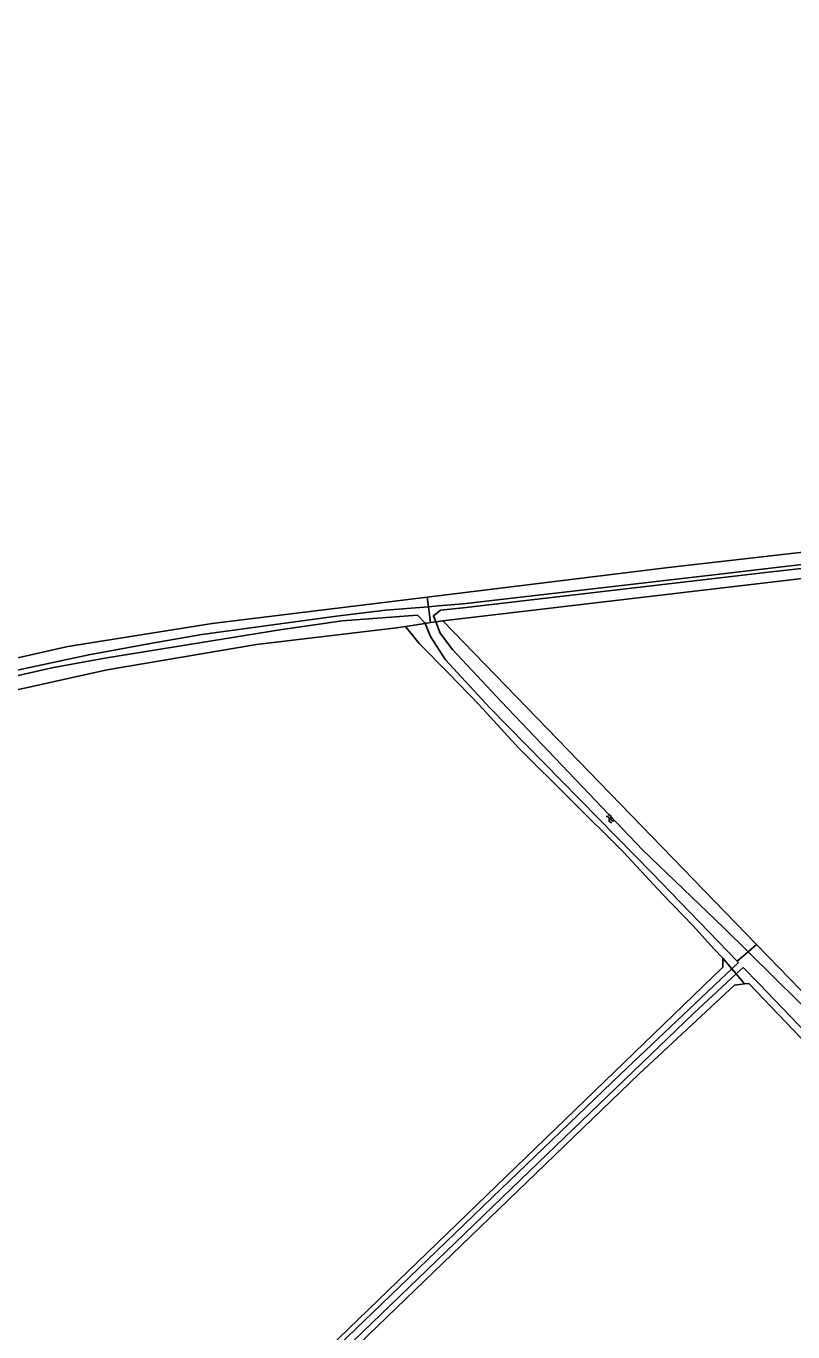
# Model space of a CAD drawing. Extents: x 137999 to 141000, y 397500 to 400501.
# Drawn here: x 139418.2 to 139557.6, y 400079.1 to 400316.7 of the extents above; entities that cross this region are included whole.
import ezdxf

# ---------------------------------------------------------------- set-up
doc = ezdxf.new("R2010")
doc.units = 0
for name, color, linetype in [('gg-kntw-bovenkant insteek waterloop', 7, 'Continuous'), ('gg-kntw-waterlijn', 7, 'Continuous'), ('gt-grn-vlakafsluiter', 7, 'Continuous'), ('gt-symb-watersymbool', 7, 'Continuous'), ('gx-grn-maaiveld', 7, 'Continuous')]:
    doc.layers.add(name, color=color, linetype=linetype)

# ---------------------------------------------------------------- blocks, each defined once
blk = doc.blocks.new('gt0-WA')
at = {"layer": 'gt-symb-watersymbool'}
for centre, start, end in [((-0.32, 0.02), 28.0725, 151.9275), ((0.43, 0.42), 208.0725, 331.9275), ((-0.32, -0.43), 28.0725, 151.9275), ((0.43, -0.03), 208.0725, 331.9275)]:
    blk.add_arc(centre, 0.425, start, end, dxfattribs=at)

msp = doc.modelspace()

# ---------------------------------------------------------------- linework, layer by layer
at = {"layer": 'gg-kntw-bovenkant insteek waterloop'}
for p, q in [((139487.15, 400207.46), (139485.57, 400207.22)), ((139551.02, 400149.59), (139493.96, 400208.48)), ((139551.02, 400149.59), (139594.84, 400104.36)), ((139549.65, 400142.46), (139548.86, 400142.39)), ((139589.64, 400100.58), (139549.65, 400142.46))]:
    msp.add_line(p, q, dxfattribs=at)
for points in [[(139493.96, 400208.48), (139642.71, 400225.98), (139644.36, 400226.69), (139736.38, 400313.71)], [(139491.14, 400212.79), (139534.99, 400218.18), (139605.21, 400226.17), (139640.83, 400230.49), (139643.59, 400231.7), (139682.55, 400268.29)], [(139232.38, 400151.28), (139329.35, 400178.92), (139399.66, 400197.91), (139425.76, 400203.81), (139452.01, 400207.98), (139491.14, 400212.79)], [(139485.57, 400207.22), (139460.1, 400204.18), (139432.92, 400199.55), (139389.37, 400189.94), (139318.28, 400171.65), (139308.18, 400169.04), (139272.76, 400158.76)], [(139544.9, 400147.07), (139543.34, 400148.7), (139539.47, 400153.04), (139533.93, 400158.73), (139526.74, 400166.43), (139507.73, 400185.39), (139500.58, 400193.18), (139494.99, 400198.93), (139489.68, 400204.37), (139487.15, 400207.46)], [(139453.53, 400057.16), (139544.88, 400145.43), (139544.9, 400147.07)], [(139548.86, 400142.39), (139547, 400142.2), (139529.69, 400126.03), (139466.76, 400065.33), (139456.18, 400054.95)]]:
    msp.add_lwpolyline(points, dxfattribs=at)
at = {"layer": 'gg-kntw-waterlijn'}
for p, q in [((139547.73, 400146.33), (139546.52, 400145.16)), ((139547.32, 400144.21), (139548.62, 400145.4))]:
    msp.add_line(p, q, dxfattribs=at)
for points in [[(139491.35, 400211.03), (139493.16, 400211.18), (139497.64, 400211.56), (139542.23, 400216.73), (139580.91, 400221.27), (139621.47, 400226.16), (139642.47, 400228.76), (139644.83, 400230.43), (139664.18, 400248.83), (139695.42, 400277.96), (139724.86, 400305.87), (139735.62, 400316.33), (139736, 400316.69)], [(139736.89, 400315.75), (139736.37, 400315.28), (139722.87, 400302.38), (139695.66, 400276.65), (139646.24, 400230.26), (139643.5, 400228.08), (139639.26, 400227.35), (139599.38, 400222.47), (139553.2, 400217.35), (139497.64, 400210.86)], [(139195.21, 400147.27), (139196.1, 400144.86), (139202.68, 400142.26), (139206.11, 400142.77), (139211.31, 400143.9), (139234.39, 400150.39), (139263.33, 400158.74), (139300.08, 400169.25), (139318.79, 400174.53), (139342.62, 400181.31), (139370.44, 400188.15), (139385.15, 400192.16), (139397.8, 400195.39), (139409.72, 400198.04), (139429.56, 400202.3), (139441.1, 400204.43), (139450.13, 400205.98), (139474.61, 400209.33), (139483.52, 400210.41), (139491.35, 400211.03)], [(139490.73, 400208.01), (139490.65, 400208.18), (139489.37, 400209.49), (139475.68, 400208.49), (139464.31, 400206.84), (139432.88, 400201.75), (139423.18, 400199.96), (139398.17, 400194.34), (139385.8, 400191.2), (139329.67, 400176.61), (139313.8, 400171.91), (139283.58, 400163.41), (139275.39, 400161.09), (139221.92, 400145.6), (139210.73, 400142.62)], [(139497.64, 400210.86), (139493.52, 400210.39), (139492.26, 400209.4), (139492.69, 400208.3)], [(139547.49, 400146.57), (139532.05, 400162.58), (139502.52, 400192.66), (139494.46, 400201.36), (139491.74, 400205.62), (139490.73, 400208.01)], [(139549.48, 400148.27), (139545.08, 400152.61), (139530.35, 400166.75), (139504.57, 400193.77), (139495.73, 400203.26), (139493.48, 400206.26), (139492.69, 400208.3)], [(139549.48, 400148.27), (139563.27, 400134.68), (139584.94, 400112.59), (139593.17, 400104.15), (139590.38, 400101.79), (139574.22, 400118.71), (139551.45, 400142.47), (139548.62, 400145.4)], [(139546.52, 400145.16), (139543.32, 400142.09), (139526.29, 400126.01), (139502.95, 400103.53), (139482.81, 400084.13), (139454.81, 400057.17), (139455.87, 400056.06), (139465.75, 400065.91), (139508.16, 400106.8), (139539.6, 400137.11), (139547.32, 400144.21)]]:
    msp.add_lwpolyline(points, dxfattribs=at)
at = {"layer": 'gt-grn-vlakafsluiter'}
for p, q in [((139491.14, 400212.79), (139491.35, 400211.03)), ((139491.35, 400211.03), (139491.71, 400208.16)), ((139487.15, 400207.46), (139490.73, 400208.01)), ((139490.73, 400208.01), (139491.71, 400208.16)), ((139492.69, 400208.3), (139491.71, 400208.16)), ((139493.96, 400208.48), (139492.69, 400208.3)), ((139544.9, 400147.07), (139546.52, 400145.16)), ((139546.52, 400145.16), (139547.32, 400144.21)), ((139547.32, 400144.21), (139548.86, 400142.39))]:
    msp.add_line(p, q, dxfattribs=at)
at = {"layer": 'gx-grn-maaiveld'}
for p, q in [((139551.02, 400149.59), (139549.48, 400148.27)), ((139549.48, 400148.27), (139547.49, 400146.57)), ((139547.49, 400146.57), (139547.73, 400146.33))]:
    msp.add_line(p, q, dxfattribs=at)

# ---------------------------------------------------------------- block references
at = {"layer": 'gt-symb-watersymbool', "rotation": -45.89137585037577}
msp.add_blockref('gt0-WA', (139524.34, 400172.53), dxfattribs=at)

doc.saveas('drawing.dxf')
